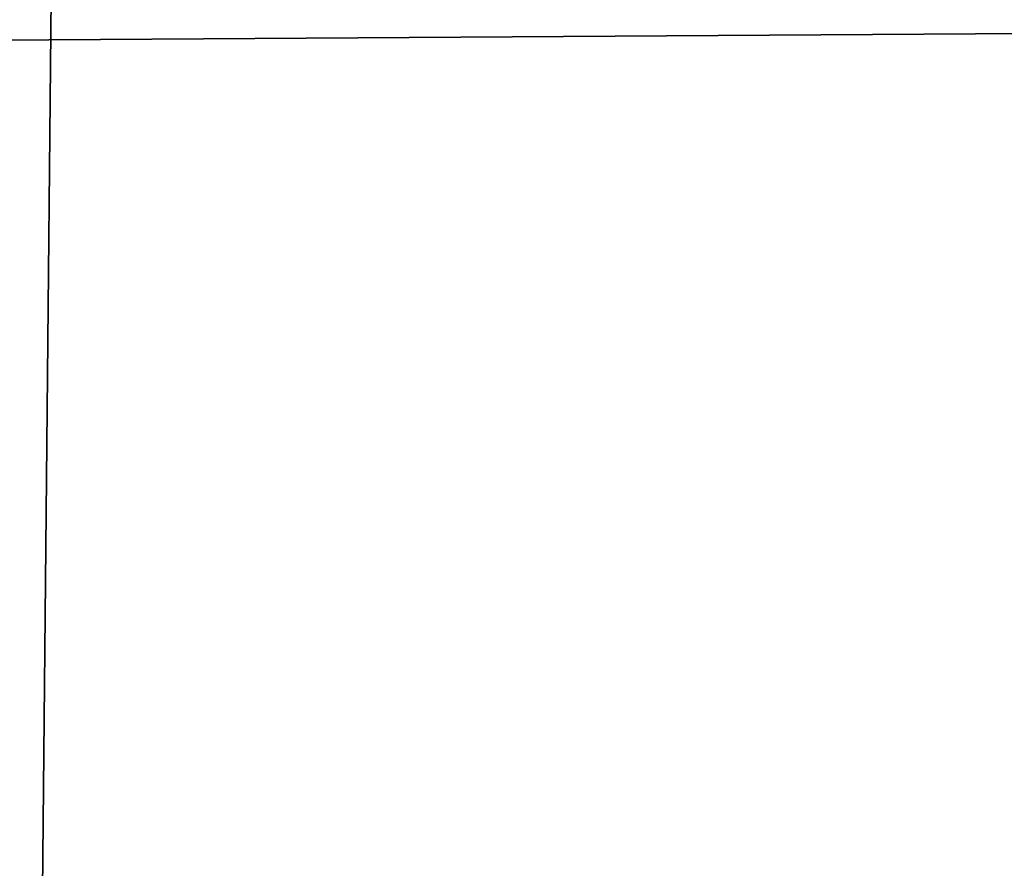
# Model space of a CAD drawing. Header units: millimetres. Extents: x -144 to 364, y -408 to 1133.
# Tile 552 of 656: x -58.64159 to -58.63158, y 987.45515 to 987.46378. Entities that reach past the tile are written whole.
import ezdxf

# ---------------------------------------------------------------- set-up
doc = ezdxf.new("R2010")
doc.units = ezdxf.units.MM
doc.header["$LTSCALE"] = 41.718519
for name, color, linetype in [('1411', 7, 'CONTINUOUS'), ('1412', 7, 'CONTINUOUS'), ('1429', 7, 'CONTINUOUS'), ('1430', 7, 'CONTINUOUS'), ('1639', 7, 'CONTINUOUS'), ('1640', 7, 'CONTINUOUS'), ('1641', 7, 'CONTINUOUS'), ('1642', 7, 'CONTINUOUS')]:
    doc.layers.add(name, color=color, linetype=linetype)

msp = doc.modelspace()

# ---------------------------------------------------------------- linework, layer by layer
at = {"layer": '1411', "color": 7, "linetype": 'CONTINUOUS', "true_color": 0xaaaaaa}
for points in [[(-58.64141, 987.45, 379.53134), (-59.97678, 987.45, 379.148413), (-59.138916, 988.45, 380.402085), (-58.64141, 987.45, 379.53134)], [(-58.64141, 987.45, 379.53134), (-59.138916, 988.45, 380.402085), (-58.631579, 988.45, 380.699445), (-58.64141, 987.45, 379.53134)], [(-57.517607, 987.45, 380.347831), (-58.64141, 987.45, 379.53134), (-58.631579, 988.45, 380.699445), (-57.517607, 987.45, 380.347831)]]:
    msp.add_3dface(points, dxfattribs=at)
at = {"layer": '1412', "color": 7, "linetype": 'CONTINUOUS', "true_color": 0xaaaaaa}
for points in [[(-59.427235, 987.45, 387.007676), (-58.158115, 987.45, 386.442613), (-59.356619, 988.45, 385.941083), (-59.427235, 987.45, 387.007676)], [(-58.158115, 987.45, 386.442613), (-58.82744, 988.45, 385.684417), (-59.356619, 988.45, 385.941083), (-58.158115, 987.45, 386.442613)], [(-58.158115, 987.45, 386.442613), (-58.358502, 988.45, 385.329435), (-58.82744, 988.45, 385.684417), (-58.158115, 987.45, 386.442613)]]:
    msp.add_3dface(points, dxfattribs=at)
at = {"layer": '1429', "color": 7, "linetype": 'CONTINUOUS', "true_color": 0xaaaaaa}
for points in [[(-59.97678, 987.45, 220.851587), (-58.64141, 987.45, 220.46866), (-59.694598, 988.45, 219.790613), (-59.97678, 987.45, 220.851587)], [(-58.64141, 987.45, 220.46866), (-59.138916, 988.45, 219.597915), (-59.694598, 988.45, 219.790613), (-58.64141, 987.45, 220.46866)], [(-58.64141, 987.45, 220.46866), (-58.631579, 988.45, 219.300555), (-59.138916, 988.45, 219.597915), (-58.64141, 987.45, 220.46866)], [(-58.64141, 987.45, 220.46866), (-57.517607, 987.45, 219.652169), (-58.631579, 988.45, 219.300555), (-58.64141, 987.45, 220.46866)], [(-57.517607, 987.45, 219.652169), (-58.191997, 988.45, 218.909938), (-58.631579, 988.45, 219.300555), (-57.517607, 987.45, 219.652169)]]:
    msp.add_3dface(points, dxfattribs=at)
at = {"layer": '1430', "color": 7, "linetype": 'CONTINUOUS', "true_color": 0xaaaaaa}
for points in [[(-58.158115, 987.45, 213.557387), (-59.427234, 987.45, 212.992324), (-58.82744, 988.45, 214.315583), (-58.158115, 987.45, 213.557387)], [(-58.158115, 987.45, 213.557387), (-58.82744, 988.45, 214.315583), (-58.358502, 988.45, 214.670565), (-58.158115, 987.45, 213.557387)]]:
    msp.add_3dface(points, dxfattribs=at)
at = {"layer": '1639', "color": 7, "linetype": 'CONTINUOUS', "true_color": 0xaaaaaa}
for points in [[(-51.022094, 987.375975, 400.136498), (-61.531668, 987.95, 394.181229), (-66.058727, 987.375975, 390.922038), (-51.022094, 987.375975, 400.136498)], [(-45.190735, 987.95, 403.024499), (-61.531668, 987.95, 394.181229), (-51.022094, 987.375975, 400.136498), (-45.190735, 987.95, 403.024499)]]:
    msp.add_3dface(points, dxfattribs=at)
at = {"layer": '1640', "color": 7, "linetype": 'CONTINUOUS', "true_color": 0xaaaaaa}
for points in [[(-66.058727, 987.375975, 209.077962), (-61.531668, 987.95, 205.818771), (-51.022094, 987.375975, 199.863502), (-66.058727, 987.375975, 209.077962)], [(-61.531668, 987.95, 205.818771), (-45.190735, 987.95, 196.975501), (-51.022094, 987.375975, 199.863502), (-61.531668, 987.95, 205.818771)]]:
    msp.add_3dface(points, dxfattribs=at)
at = {"layer": '1641', "color": 7, "linetype": 'CONTINUOUS', "true_color": 0xaaaaaa}
for points in [[(-65.390976, 987.516856, 209.997043), (-60.713368, 987.45, 207.075907), (-50.50634, 987.516856, 200.875726), (-65.390976, 987.516856, 209.997043)], [(-60.713368, 987.45, 207.075907), (-44.589861, 987.45, 198.349893), (-50.50634, 987.516856, 200.875726), (-60.713368, 987.45, 207.075907)]]:
    msp.add_3dface(points, dxfattribs=at)
at = {"layer": '1642', "color": 7, "linetype": 'CONTINUOUS', "true_color": 0xaaaaaa}
for points in [[(-50.50634, 987.516856, 399.124274), (-60.713368, 987.45, 392.924092), (-65.390976, 987.516856, 390.002957), (-50.50634, 987.516856, 399.124274)], [(-44.589861, 987.45, 401.650107), (-60.713368, 987.45, 392.924092), (-50.50634, 987.516856, 399.124274), (-44.589861, 987.45, 401.650107)]]:
    msp.add_3dface(points, dxfattribs=at)

doc.saveas('drawing.dxf')
